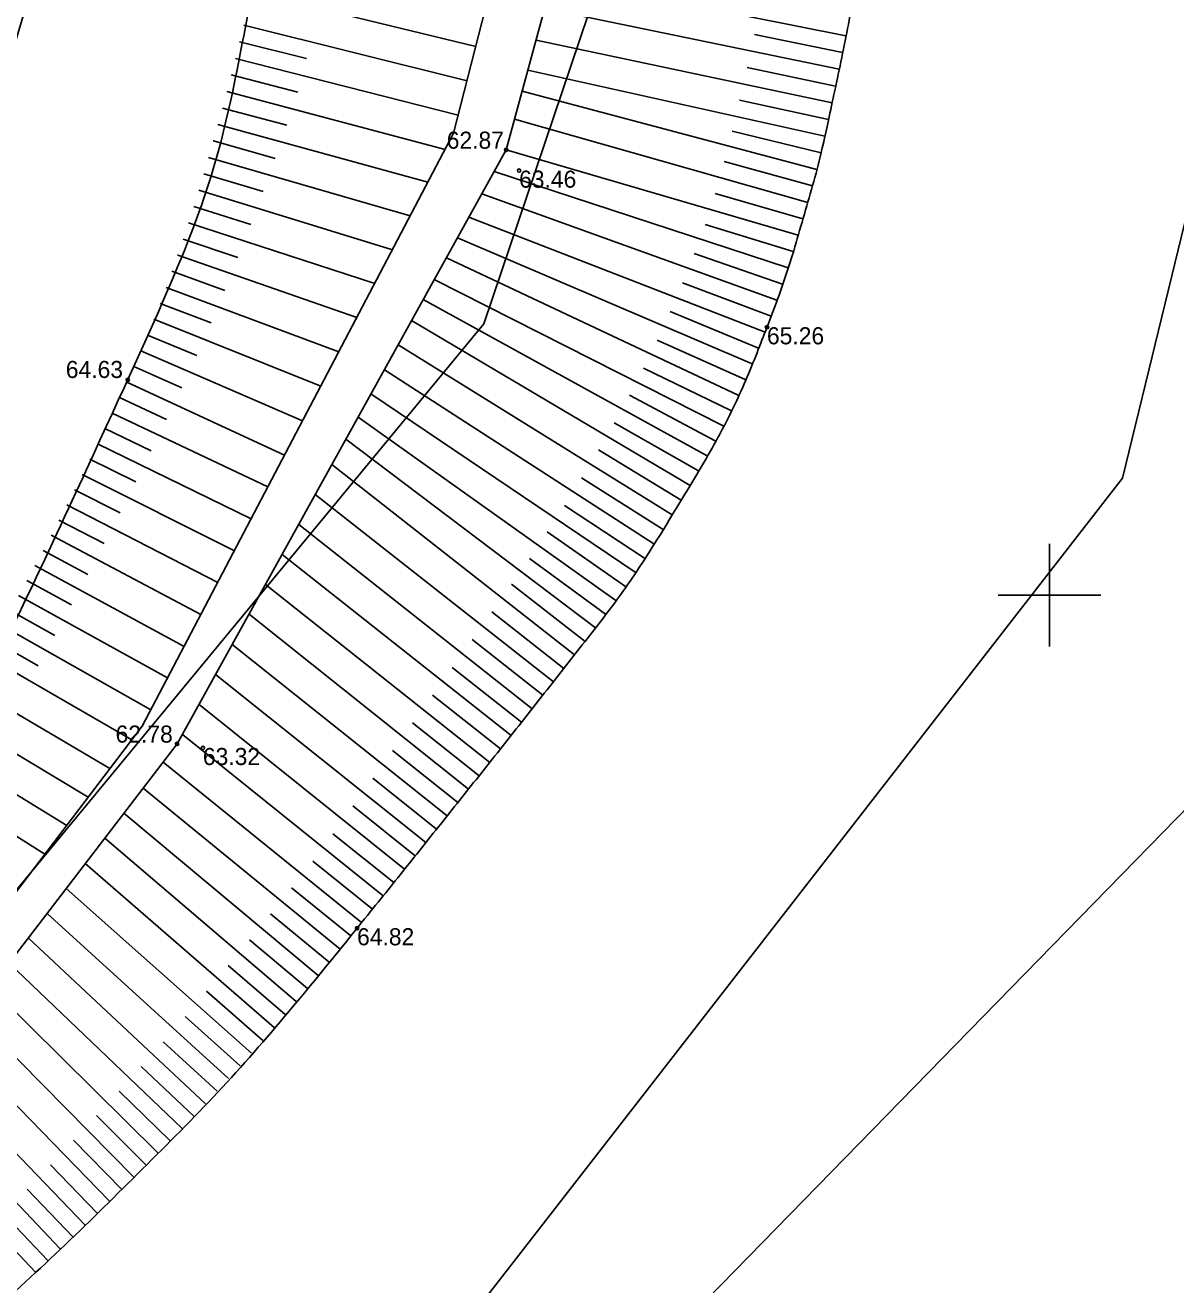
# Model space of a CAD drawing. Extents: x 616607 to 617499, y 408385 to 409695.
# Drawn here: x 617220.03 to 617253.7, y 409329.83 to 409366.67 of the extents above; entities that cross this region are included whole.
import ezdxf

# ---------------------------------------------------------------- set-up
doc = ezdxf.new("R2010")
doc.units = 0
for name, color, linetype in [('GEOD_ELEM_####_####_#', 7, 'Continuous'), ('HIDG_GRAV_####_####_#', 7, 'Continuous'), ('RAMI_PLAN_####_TKST_#', 7, 'Continuous'), ('RAMI_UZMR_####_####_#', 7, 'Continuous'), ('RELJ_AATZ_####_TKST_#', 7, 'Continuous'), ('RELJ_ELEM_####_####_#', 7, 'Continuous'), ('RELJ_NOGA_####_####_#', 7, 'Continuous'), ('ROBZ_PROJ_####_####_#', 7, 'Continuous'), ('ROBZ_UZMR_####_####_#', 7, 'Continuous')]:
    doc.layers.add(name, color=color, linetype=linetype)

# ---------------------------------------------------------------- blocks, each defined once
blk = doc.blocks.new('PKT')
at = {"layer": 'RELJ_ELEM_####_####_#'}
blk.add_circle((0, 0), 0.05, dxfattribs=at)
blk = doc.blocks.new('KRUSTS')
at = {"layer": 'GEOD_ELEM_####_####_#'}
for p, q in [((0, 1.5), (0, 0)), ((-1.5, 0), (0, 0)), ((0, 0), (0, -1.5)), ((0, 0), (1.5, 0))]:
    blk.add_line(p, q, dxfattribs=at)

msp = doc.modelspace()

# ---------------------------------------------------------------- linework, layer by layer
at = {"layer": 'HIDG_GRAV_####_####_#'}
for points in [[(617196.049, 409072.553), (617193.886, 409072.979), (617195.921, 409087.874), (617195.921, 409087.874), (617199.518, 409112.516), (617194.569, 409134.842), (617162.019, 409207.474), (617151.93, 409229.107), (617149.428, 409241.28), (617152.359, 409253.938), (617188.564, 409303.055), (617197.968, 409312.659), (617223.456, 409346.169), (617232.567, 409363.51), (617247.671, 409422.509), (617276.576, 409461.456), (617285.007, 409472.526), (617327.765, 409527.3)], [(617198.671, 409072.074), (617200.929, 409072.435), (617202.532, 409075.622), (617201.237, 409087.874), (617202.422, 409112.516), (617197.415, 409136.544), (617162.613, 409207.758), (617153.021, 409229.447), (617150.525, 409241.262), (617153.298, 409253.658), (617189.431, 409302.264), (617198.754, 409312.12), (617224.478, 409345.652), (617234.105, 409363.027), (617250.009, 409421.44), (617285.914, 409471.848), (617328.6, 409526.531)]]:
    msp.add_lwpolyline(points, dxfattribs=at)
at = {"layer": 'RAMI_PLAN_####_TKST_#'}
msp.add_line((617357.121, 409449.318), (617128.46, 409215.262), dxfattribs=at)
at = {"layer": 'RAMI_UZMR_####_####_#'}
msp.add_lwpolyline([(617101.571, 408748.246), (617213.472, 409074.039), (617215.883, 409140.56), (617165.121, 409241.478), (617252.137, 409353.424), (617269.572, 409425.099), (617332.631, 409510.312), (617439.945, 409622.037), (617425.373, 409635.959), (617242.079, 409440.82), (617216.614, 409355.716), (617136.613, 409246.751), (617191.828, 409115.62), (617145.545, 408952.8)], dxfattribs=at)
at = {"layer": 'RELJ_NOGA_####_####_#'}
for p, q in [((617244.043, 409366.362), (617235.477, 409368.065)), ((617226.666, 409367.641), (617233.215, 409366.043)), ((617243.845, 409365.381), (617235.231, 409367.161)), ((617226.427, 409366.67), (617226.426, 409366.67)), ((617226.427, 409366.67), (617232.96, 409365.045)), ((617243.944, 409365.871), (617241.367, 409366.394)), ((617244.043, 409366.362), (617244.044, 409366.361)), ((617226.306, 409366.185), (617226.306, 409366.185)), ((617226.306, 409366.185), (617228.264, 409365.694)), ((617243.64, 409364.402), (617234.978, 409366.233)), ((617226.183, 409365.7), (617226.182, 409365.7)), ((617226.183, 409365.7), (617232.702, 409364.036)), ((617243.944, 409365.871), (617243.945, 409365.871)), ((617226.059, 409365.216), (617226.059, 409365.216)), ((617226.059, 409365.216), (617228.013, 409364.711)), ((617243.43, 409363.425), (617234.739, 409365.356)), ((617243.743, 409364.892), (617241.152, 409365.434)), ((617243.845, 409365.381), (617243.846, 409365.381)), ((617243.743, 409364.892), (617243.743, 409364.892)), ((617225.932, 409364.732), (617225.931, 409364.732)), ((617225.932, 409364.732), (617232.319, 409363.039)), ((617243.192, 409362.454), (617234.571, 409364.74)), ((617243.536, 409363.914), (617240.932, 409364.477)), ((617225.803, 409364.249), (617225.803, 409364.249)), ((617225.803, 409364.249), (617227.683, 409363.743)), ((617243.64, 409364.402), (617243.641, 409364.402)), ((617225.672, 409363.766), (617225.671, 409363.767)), ((617225.672, 409363.766), (617231.814, 409362.077)), ((617242.927, 409361.49), (617234.348, 409363.919)), ((617243.536, 409363.914), (617243.536, 409363.913)), ((617243.315, 409362.938), (617240.718, 409363.573)), ((617243.43, 409363.425), (617243.431, 409363.425)), ((617225.538, 409363.285), (617225.537, 409363.285)), ((617225.538, 409363.285), (617227.343, 409362.774)), ((617242.649, 409360.529), (617234.106, 409363.03)), ((617225.4, 409362.804), (617225.399, 409362.804)), ((617225.4, 409362.804), (617231.299, 409361.098)), ((617243.062, 409361.971), (617240.482, 409362.683)), ((617243.315, 409362.938), (617243.316, 409362.938)), ((617225.259, 409362.324), (617225.259, 409362.324)), ((617225.259, 409362.324), (617226.995, 409361.81)), ((617242.352, 409359.574), (617233.751, 409362.388)), ((617243.192, 409362.454), (617243.193, 409362.453)), ((617243.062, 409361.971), (617243.062, 409361.971)), ((617225.115, 409361.846), (617225.114, 409361.846)), ((617225.115, 409361.846), (617230.777, 409360.104)), ((617242.027, 409358.628), (617233.392, 409361.74)), ((617242.788, 409361.009), (617240.221, 409361.752)), ((617224.966, 409361.368), (617224.966, 409361.368)), ((617224.966, 409361.368), (617226.632, 409360.841)), ((617242.927, 409361.49), (617242.928, 409361.489)), ((617224.814, 409360.892), (617224.813, 409360.892)), ((617224.814, 409360.892), (617230.259, 409359.117)), ((617241.677, 409357.692), (617233.012, 409361.054)), ((617242.504, 409360.05), (617239.931, 409360.847)), ((617242.788, 409361.009), (617242.789, 409361.009)), ((617241.298, 409356.766), (617232.678, 409360.452)), ((617242.649, 409360.529), (617242.65, 409360.529)), ((617224.656, 409360.417), (617224.656, 409360.418)), ((617224.656, 409360.417), (617226.259, 409359.878)), ((617224.495, 409359.944), (617224.494, 409359.945)), ((617224.495, 409359.944), (617229.735, 409358.12)), ((617240.889, 409355.854), (617232.357, 409359.872)), ((617242.193, 409359.1), (617239.608, 409359.992)), ((617242.504, 409360.05), (617242.504, 409360.05)), ((617224.328, 409359.473), (617224.328, 409359.473)), ((617224.328, 409359.473), (617225.871, 409358.916)), ((617242.352, 409359.574), (617242.353, 409359.574)), ((617224.156, 409359.003), (617224.155, 409359.004)), ((617224.156, 409359.003), (617229.209, 409357.119)), ((617240.45, 409354.955), (617232.002, 409359.232)), ((617241.855, 409358.159), (617239.262, 409359.135)), ((617242.193, 409359.1), (617242.194, 409359.1)), ((617239.981, 409354.072), (617231.678, 409358.646)), ((617242.027, 409358.628), (617242.028, 409358.628)), ((617223.979, 409358.536), (617223.979, 409358.536)), ((617223.979, 409358.536), (617225.47, 409357.963)), ((617241.491, 409357.228), (617238.902, 409358.293)), ((617223.796, 409358.07), (617223.795, 409358.071)), ((617223.796, 409358.07), (617228.682, 409356.116)), ((617239.484, 409353.205), (617231.337, 409358.031)), ((617241.855, 409358.159), (617241.856, 409358.159)), ((617223.608, 409357.607), (617223.608, 409357.607)), ((617223.608, 409357.607), (617225.052, 409357.011)), ((617241.677, 409357.692), (617241.678, 409357.691)), ((617223.413, 409357.147), (617223.412, 409357.147)), ((617223.413, 409357.147), (617228.148, 409355.101)), ((617238.963, 409352.351), (617230.945, 409357.323)), ((617241.097, 409356.308), (617238.521, 409357.46)), ((617241.491, 409357.228), (617241.491, 409357.227)), ((617241.298, 409356.766), (617241.299, 409356.766)), ((617223.213, 409356.689), (617223.212, 409356.689)), ((617223.213, 409356.689), (617224.614, 409356.062)), ((617238.428, 409351.506), (617230.541, 409356.595)), ((617240.673, 409355.403), (617238.123, 409356.643)), ((617223.006, 409356.234), (617223.005, 409356.234)), ((617223.006, 409356.234), (617227.621, 409354.096)), ((617241.097, 409356.308), (617241.097, 409356.308)), ((617222.795, 409355.78), (617222.795, 409355.78)), ((617222.795, 409355.78), (617224.17, 409355.137)), ((617237.878, 409350.671), (617230.149, 409355.887)), ((617240.219, 409354.512), (617237.713, 409355.852)), ((617240.889, 409355.854), (617240.89, 409355.853)), ((617222.582, 409355.328), (617222.581, 409355.328)), ((617222.582, 409355.328), (617227.134, 409353.169)), ((617240.673, 409355.403), (617240.673, 409355.403)), ((617237.308, 409349.85), (617229.773, 409355.209)), ((617239.736, 409353.636), (617237.267, 409355.046)), ((617240.45, 409354.955), (617240.451, 409354.955)), ((617222.366, 409354.877), (617222.366, 409354.877)), ((617222.366, 409354.877), (617223.722, 409354.223)), ((617236.716, 409349.044), (617229.414, 409354.56)), ((617222.148, 409354.427), (617222.147, 409354.427)), ((617222.148, 409354.427), (617226.64, 409352.23)), ((617239.225, 409352.777), (617236.801, 409354.25)), ((617240.219, 409354.512), (617240.22, 409354.512)), ((617221.927, 409353.978), (617221.927, 409353.978)), ((617221.927, 409353.978), (617223.269, 409353.317)), ((617236.102, 409348.254), (617229.004, 409353.82)), ((617239.981, 409354.072), (617239.982, 409354.072)), ((617221.704, 409353.531), (617221.703, 409353.531)), ((617221.704, 409353.531), (617226.152, 409351.301)), ((617238.697, 409351.927), (617236.311, 409353.437)), ((617239.736, 409353.636), (617239.736, 409353.636)), ((617221.479, 409353.084), (617221.479, 409353.084)), ((617221.479, 409353.084), (617222.808, 409352.411)), ((617239.484, 409353.205), (617239.485, 409353.204)), ((617235.485, 409347.468), (617228.521, 409352.949)), ((617239.225, 409352.777), (617239.225, 409352.777)), ((617221.252, 409352.639), (617221.251, 409352.64)), ((617221.252, 409352.639), (617225.665, 409350.374)), ((617238.155, 409351.087), (617235.81, 409352.629)), ((617238.963, 409352.351), (617238.963, 409352.351)), ((617221.022, 409352.195), (617221.021, 409352.195)), ((617221.022, 409352.195), (617222.341, 409351.509)), ((617234.866, 409346.682), (617228.036, 409352.072)), ((617220.79, 409351.752), (617220.789, 409351.753)), ((617220.79, 409351.752), (617225.173, 409349.437)), ((617237.595, 409350.259), (617235.308, 409351.85)), ((617238.697, 409351.927), (617238.698, 409351.927)), ((617220.555, 409351.31), (617220.555, 409351.311)), ((617220.555, 409351.31), (617221.868, 409350.611)), ((617238.428, 409351.506), (617238.429, 409351.505)), ((617220.319, 409350.87), (617220.318, 409350.87)), ((617220.319, 409350.87), (617224.682, 409348.504)), ((617234.246, 409345.897), (617227.549, 409351.194)), ((617237.015, 409349.444), (617234.788, 409351.076)), ((617238.155, 409351.087), (617238.156, 409351.087)), ((617237.878, 409350.671), (617237.879, 409350.671)), ((617220.08, 409350.43), (617220.08, 409350.431)), ((617220.08, 409350.43), (617221.389, 409349.716)), ((617233.625, 409345.113), (617227.062, 409350.315)), ((617236.411, 409348.647), (617234.258, 409350.324)), ((617237.595, 409350.259), (617237.596, 409350.258)), ((617219.84, 409349.992), (617224.201, 409347.587)), ((617237.308, 409349.85), (617237.309, 409349.849)), ((617219.597, 409349.555), (617220.904, 409348.823)), ((617233.003, 409344.331), (617226.582, 409349.448)), ((617235.794, 409347.861), (617233.684, 409349.518)), ((617237.015, 409349.444), (617237.015, 409349.444)), ((617219.352, 409349.119), (617223.709, 409346.651)), ((617236.716, 409349.044), (617236.717, 409349.043)), ((617219.105, 409348.684), (617220.415, 409347.938)), ((617235.175, 409347.075), (617233.105, 409348.704)), ((617236.411, 409348.647), (617236.411, 409348.647)), ((617232.379, 409343.549), (617226.09, 409348.561)), ((617218.856, 409348.251), (617223.154, 409345.773)), ((617236.102, 409348.254), (617236.103, 409348.253)), ((617231.755, 409342.767), (617225.603, 409347.682)), ((617234.556, 409346.289), (617232.526, 409347.891)), ((617235.794, 409347.861), (617235.794, 409347.86)), ((617218.352, 409347.387), (617222.511, 409344.928)), ((617235.485, 409347.468), (617235.485, 409347.467)), ((617231.13, 409341.987), (617225.119, 409346.809)), ((617233.936, 409345.505), (617231.947, 409347.081)), ((617235.175, 409347.075), (617235.176, 409347.074)), ((617217.84, 409346.528), (617221.876, 409344.092)), ((617234.866, 409346.682), (617234.867, 409346.681)), ((617233.314, 409344.722), (617231.366, 409346.27)), ((617234.556, 409346.289), (617234.556, 409346.289)), ((617230.504, 409341.207), (617224.632, 409345.929)), ((617234.246, 409345.897), (617234.247, 409345.897)), ((617217.321, 409345.673), (617221.249, 409343.268)), ((617232.691, 409343.94), (617230.784, 409345.459)), ((617233.936, 409345.505), (617233.936, 409345.505)), ((617229.877, 409340.428), (617224.067, 409345.116)), ((617233.625, 409345.113), (617233.626, 409345.113)), ((617216.794, 409344.823), (617220.613, 409342.432)), ((617232.067, 409343.158), (617230.202, 409344.648)), ((617233.314, 409344.722), (617233.314, 409344.722)), ((617229.246, 409339.652), (617223.489, 409344.362)), ((617233.003, 409344.331), (617233.003, 409344.33)), ((617232.691, 409343.94), (617232.691, 409343.94)), ((617228.609, 409338.881), (617222.921, 409343.622)), ((617231.443, 409342.377), (617229.619, 409343.838)), ((617232.379, 409343.549), (617232.38, 409343.548)), ((617232.067, 409343.158), (617232.068, 409343.158)), ((617227.965, 409338.116), (617222.361, 409342.891)), ((617230.818, 409341.597), (617229.034, 409343.027)), ((617231.755, 409342.767), (617231.756, 409342.767)), ((617231.443, 409342.377), (617231.443, 409342.377)), ((617227.314, 409337.358), (617221.792, 409342.15)), ((617230.191, 409340.817), (617228.445, 409342.226)), ((617231.13, 409341.987), (617231.131, 409341.986)), ((617226.654, 409336.606), (617221.231, 409341.419)), ((617229.562, 409340.04), (617227.825, 409341.447)), ((617230.818, 409341.597), (617230.818, 409341.596)), ((617230.504, 409341.207), (617230.505, 409341.206)), ((617225.986, 409335.862), (617220.676, 409340.696)), ((617228.929, 409339.266), (617227.212, 409340.684)), ((617230.191, 409340.817), (617230.191, 409340.817)), ((617229.877, 409340.428), (617229.878, 409340.428)), ((617225.308, 409335.127), (617220.125, 409339.977)), ((617228.288, 409338.498), (617226.593, 409339.924)), ((617229.562, 409340.04), (617229.563, 409340.039)), ((617229.246, 409339.652), (617229.247, 409339.651)), ((617224.621, 409334.4), (617219.562, 409339.243)), ((617227.64, 409337.736), (617225.972, 409339.173)), ((617228.929, 409339.266), (617228.929, 409339.266)), ((617228.609, 409338.881), (617228.61, 409338.881)), ((617223.924, 409333.683), (617219.015, 409338.531)), ((617226.985, 409336.981), (617225.341, 409338.419)), ((617228.288, 409338.498), (617228.288, 409338.498)), ((617227.965, 409338.116), (617227.966, 409338.116)), ((617223.217, 409332.976), (617218.455, 409337.801)), ((617226.321, 409336.233), (617224.711, 409337.681)), ((617227.64, 409337.736), (617227.641, 409337.736)), ((617227.314, 409337.358), (617227.314, 409337.357)), ((617222.503, 409332.276), (617217.868, 409337.035)), ((617225.648, 409335.493), (617224.072, 409336.944)), ((617226.985, 409336.981), (617226.985, 409336.981)), ((617226.654, 409336.606), (617226.655, 409336.606)), ((617221.784, 409331.581), (617217.281, 409336.27)), ((617224.966, 409334.762), (617223.427, 409336.214)), ((617226.321, 409336.233), (617226.321, 409336.233)), ((617225.986, 409335.862), (617225.986, 409335.862)), ((617221.061, 409330.89), (617216.681, 409335.487)), ((617224.274, 409334.04), (617222.78, 409335.496)), ((617225.648, 409335.493), (617225.648, 409335.493)), ((617225.308, 409335.127), (617225.309, 409335.126)), ((617220.336, 409330.201), (617216.079, 409334.703)), ((617223.572, 409333.328), (617222.122, 409334.78)), ((617224.966, 409334.762), (617224.966, 409334.762)), ((617224.621, 409334.4), (617224.622, 409334.399)), ((617222.861, 409332.625), (617221.45, 409334.061)), ((617224.274, 409334.04), (617224.274, 409334.04)), ((617223.924, 409333.683), (617223.925, 409333.682)), ((617222.144, 409331.928), (617220.774, 409333.346)), ((617223.572, 409333.328), (617223.572, 409333.328)), ((617223.217, 409332.976), (617223.218, 409332.975)), ((617221.423, 409331.235), (617220.091, 409332.628)), ((617222.861, 409332.625), (617222.861, 409332.625)), ((617222.503, 409332.276), (617222.504, 409332.275)), ((617220.699, 409330.545), (617219.403, 409331.91)), ((617222.144, 409331.928), (617222.144, 409331.927)), ((617221.784, 409331.581), (617221.785, 409331.58)), ((617221.423, 409331.235), (617221.423, 409331.235)), ((617221.061, 409330.89), (617221.062, 409330.889)), ((617220.699, 409330.545), (617220.699, 409330.545)), ((617220.336, 409330.201), (617220.337, 409330.201))]:
    msp.add_line(p, q, dxfattribs=at)
for points in [[(617148.095, 409250.281), (617149.367, 409254.282), (617150.639, 409258.284), (617151.912, 409262.285), (617156.597, 409277.022), (617171.021, 409286.603), (617180.379, 409298.915), (617194.802, 409317.89), (617212.921, 409334.355), (617223.034, 409356.295), (617225.913, 409362.541), (617226.817, 409369.327), (617228.782, 409375.821), (617233.86, 409392.605), (617237.843, 409409.628), (617244.376, 409426.063), (617252.258, 409445.895), (617268.673, 409460.708), (617281.86, 409477.296), (617294.583, 409493.301), (617307.725, 409508.821), (617320.496, 409524.825), (617320.543, 409524.885), (617320.584, 409524.948), (617320.623, 409525.013), (617320.843, 409525.374), (617320.906, 409525.909), (617320.728, 409526.275), (617320.636, 409526.463), (617320.388, 409526.567), (617320.294, 409526.764), (617319.61, 409528.184), (617318.926, 409529.604), (617318.242, 409531.024)], [(617336.806, 409523.735), (617334.087, 409521.174), (617331.368, 409518.613), (617328.65, 409516.053), (617321.193, 409509.03), (617314.57, 409501.094), (617308.568, 409492.793), (617305.546, 409488.614), (617302.537, 409484.426), (617299.516, 409480.247), (617296.49, 409476.063), (617293.469, 409471.875), (617290.436, 409467.695), (617287.772, 409464.025), (617284.965, 409460.461), (617282.252, 409456.826), (617279.55, 409453.205), (617276.887, 409449.558), (617274.256, 409445.882), (617271.624, 409442.206), (617269.17, 409438.414), (617266.782, 409434.573), (617265.581, 409432.642), (617264.455, 409430.674), (617263.346, 409428.69), (617262.228, 409426.69), (617261.169, 409424.668), (617260.166, 409422.606), (617258.56, 409419.302), (617257.132, 409415.931), (617255.903, 409412.47), (617254.682, 409409.035), (617253.531, 409405.585), (617252.579, 409402.073), (617251.627, 409398.563), (617250.683, 409395.052), (617249.746, 409391.538), (617248.81, 409388.023), (617247.876, 409384.508), (617246.956, 409380.989), (617246.456, 409379.078), (617246.028, 409377.149), (617245.649, 409375.21), (617245.269, 409373.268), (617244.984, 409371.31), (617244.622, 409369.366), (617244.259, 409367.42), (617243.878, 409365.48), (617243.456, 409363.545), (617243.245, 409362.576), (617242.967, 409361.625), (617242.691, 409360.672), (617242.413, 409359.713), (617242.093, 409358.772), (617241.734, 409357.838), (617241.092, 409356.173), (617240.315, 409354.578), (617239.389, 409353.048), (617238.465, 409351.519), (617237.498, 409350.034), (617236.402, 409348.636), (617235.3, 409347.23), (617234.195, 409345.828), (617233.083, 409344.431), (617231.973, 409343.038), (617230.863, 409341.647), (617229.743, 409340.262), (617227.764, 409337.815), (617225.693, 409335.438), (617223.461, 409333.217), (617221.215, 409330.983), (617218.873, 409328.856), (617216.607, 409326.646), (617214.346, 409324.442), (617212.093, 409322.231), (617209.875, 409319.98), (617208.771, 409318.86), (617207.791, 409317.635), (617206.772, 409316.432), (617205.753, 409315.229), (617204.825, 409314.017), (617203.96, 409312.646), (617203.768, 409312.342), (617203.633, 409312.004), (617203.62, 409311.655), (617203.607, 409311.284), (617203.603, 409310.913), (617203.599, 409310.542), (617203.595, 409310.167), (617203.603, 409309.793), (617203.596, 409309.419), (617203.588, 409309.066), (617203.48, 409308.714), (617203.309, 409308.4), (617202.615, 409307.13), (617201.9, 409305.914), (617201.16, 409304.689), (617200.419, 409303.462), (617199.689, 409302.232), (617198.921, 409301.021), (617197.385, 409298.6), (617195.744, 409296.251), (617194.012, 409293.966), (617188.331, 409286.47), (617182.548, 409279.072), (617176.617, 409271.78), (617175.091, 409269.904), (617173.565, 409268.03), (617172.006, 409266.181), (617170.46, 409264.348), (617168.875, 409262.548), (617167.326, 409260.717), (617165.749, 409258.854), (617164.19, 409256.978), (617162.652, 409255.082), (617161.86, 409254.106), (617161.109, 409253.1), (617160.341, 409252.105), (617159.552, 409251.081), (617158.796, 409250.055), (617158.061, 409248.97), (617157.091, 409247.54), (617156.549, 409245.874), (617156.301, 409244.175), (617156.178, 409243.327), (617156.153, 409242.478), (617156.175, 409241.631), (617156.198, 409240.798), (617156.24, 409239.966), (617156.347, 409239.134), (617156.709, 409236.311), (617157.141, 409233.481), (617158.294, 409230.866), (617161.329, 409223.986), (617164.552, 409217.339), (617167.894, 409210.677), (617170.758, 409204.966), (617173.578, 409199.236), (617176.506, 409193.56), (617179.423, 409187.907), (617182.384, 409182.277), (617185.301, 409176.624), (617188.243, 409170.922), (617191.171, 409165.213), (617194.071, 409159.489), (617195.541, 409156.585), (617196.952, 409153.652), (617198.382, 409150.727), (617199.832, 409147.761), (617201.227, 409144.774), (617202.61, 409141.772), (617203.681, 409139.449), (617204.533, 409137.047), (617205.282, 409134.589), (617206.022, 409132.164), (617206.554, 409129.71), (617206.943, 409127.212), (617207.329, 409124.726), (617207.611, 409122.242), (617207.809, 409119.738), (617208.005, 409117.248), (617208.126, 409114.753), (617208.097, 409112.263), (617208.074, 409110.266), (617207.983, 409108.256), (617207.635, 409106.282), (617207.283, 409104.281), (617206.913, 409102.294), (617206.558, 409100.3), (617206.203, 409098.306), (617205.85, 409096.331), (617205.506, 409094.315), (617205.165, 409092.324), (617205.06, 409090.322), (617205.116, 409088.325), (617205.171, 409086.355), (617205.316, 409084.384), (617205.484, 409082.414), (617205.653, 409080.435), (617205.914, 409078.469), (617206.09, 409076.495), (617206.126, 409076.085), (617206.005, 409075.66), (617206.103, 409075.26)]]:
    msp.add_open_spline(points, degree=3, dxfattribs=at)
at = {"layer": 'ROBZ_PROJ_####_####_#'}
msp.add_lwpolyline([(617225.329, 409427.473), (617250.98, 409414.497), (617244.928, 409391.934), (617233.453, 409357.938), (617201.229, 409318.934), (617196.893, 409321.733), (617174.104, 409336.449)], dxfattribs=at)
at = {"layer": 'ROBZ_UZMR_####_####_#'}
msp.add_lwpolyline([(617232.583, 409073.745), (617196.025, 409075.262), (617200.886, 409119.423), (617196.507, 409136.07), (617150.138, 409230.13), (617148.652, 409247.272), (617201.229, 409318.934), (617233.453, 409357.938), (617244.928, 409391.934), (617250.98, 409414.497), (617255.789, 409432.426), (617326.39, 409521.291), (617332.188, 409529.592), (617332.358, 409529.835), (617335.391, 409534.333), (617341.051, 409533.641), (617349.913, 409536.856), (617370.73, 409556.7), (617378.749, 409547.935), (617381.343, 409545.1)], dxfattribs=at)

# ---------------------------------------------------------------- block references
at = {"layer": 'GEOD_ELEM_####_####_#'}
msp.add_blockref('KRUSTS', (617250, 409350), dxfattribs=at)
at = {"layer": 'RELJ_ELEM_####_####_#'}
for p in [(617234.105, 409363.027), (617234.483, 409362.418), (617241.734, 409357.838), (617223.034, 409356.295), (617224.478, 409345.652), (617225.232, 409345.534), (617229.743, 409340.262)]:
    msp.add_blockref('PKT', p, dxfattribs=at)

# ---------------------------------------------------------------- texts
at = {"layer": 'RELJ_AATZ_####_TKST_#'}
for s, p in [('62.87', (617232.366, 409363.058)), ('63.46', (617234.483, 409361.918)), ('65.26', (617241.734, 409357.338)), ('64.63', (617221.222, 409356.353)), ('62.78', (617222.678, 409345.689)), ('63.32', (617225.232, 409345.034)), ('64.82', (617229.743, 409339.762))]:
    msp.add_text(s, height=0.5, dxfattribs=at).set_placement(p)

doc.saveas('drawing.dxf')
